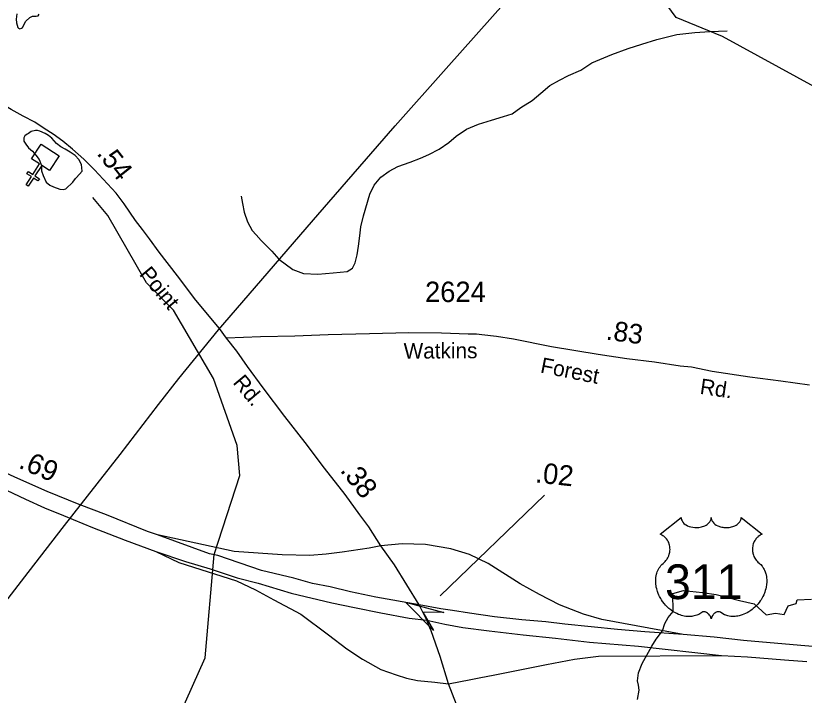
# Model space of a CAD drawing. Extents: x 1547597 to 1699558, y 810033 to 920809.
# Drawn here: x 1670972 to 1675799, y 834135 to 838294 of the extents above; entities that cross this region are included whole.
import ezdxf

# ---------------------------------------------------------------- set-up
doc = ezdxf.new("R2010")
doc.units = 0
for name, color, linetype in [('Exist Cultural Church CELL', 7, 'Continuous'), ('Exist Hydrographic Creek Single Shore', 7, 'Continuous'), ('Exist Hydrographic Misc Water Feature', 7, 'Continuous'), ('Exist Road Primary US Divided Attributed', 7, 'Continuous'), ('Exist Road Primary US Mileage Hundredths English Label', 7, 'Continuous'), ('Exist Road Primary US Ramp 1 Lane  Attributed', 7, 'Continuous'), ('Exist Road Primary US Shield CELL', 7, 'Continuous'), ('Exist Road Primary US Shield Number Label', 7, 'Continuous'), ('Exist Road Secondary Mileage Hundredths English Label', 7, 'Continuous'), ('Exist Road Secondary Structure Standard Bridge Attributed CELL', 7, 'Continuous'), ('Exist Road Secondary Type 51 Attributed', 7, 'Continuous'), ('Exist Road Secondary Type 51 Label', 7, 'Continuous'), ('Exist Road Secondary Type 51 Number Label', 7, 'Continuous'), ('Exist Utilities Electrical Transmission Line', 7, 'Continuous')]:
    doc.layers.add(name, color=color, linetype=linetype)

msp = doc.modelspace()

# ---------------------------------------------------------------- linework, layer by layer
at = {"layer": 'Exist Cultural Church CELL'}
msp.add_lwpolyline([(1671179.3, 837347.4), (1671131.4, 837378.2), (1671090, 837314.3), (1671116.9, 837296.9), (1671108.2, 837283.5), (1671081.3, 837300.9), (1671048.7, 837250.4), (1671035.2, 837259.2), (1671067.9, 837309.6), (1671041, 837327), (1671049.7, 837340.4), (1671076.6, 837323), (1671118, 837387), (1671069.6, 837418.4), (1671127.5, 837507.7), (1671237.1, 837436.8)], close=True, dxfattribs=at)
at = {"layer": 'Exist Hydrographic Creek Single Shore'}
msp.add_lwpolyline([(1677269.7, 836994), (1676399.6, 837454.9), (1675861.6, 837859.7), (1675298.6, 838166.6), (1675015.5, 838283.9), (1674958.6, 838360.6), (1674843.6, 838563.2), (1674530.6, 838874.8), (1674489.6, 838957.7), (1674491.5, 839184.1), (1674343.6, 839341.4), (1673614.5, 839799.4), (1673507.6, 839936.1), (1673492.5, 840044.8), (1673475.6, 840777.2), (1673419.5, 841004.8), (1673221.5, 841205.7), (1673166.6, 841499), (1672970.5, 841910), (1672608.5, 842321.2), (1672371.5, 842815.1), (1672149.5, 843101.8)], dxfattribs=at)
at = {"layer": 'Exist Hydrographic Misc Water Feature'}
for points in [[(1670979.8, 838306.8), (1670975.5, 838273.3), (1670977.6, 838251.1), (1670981.3, 838237.1), (1670985.4, 838223), (1670989.5, 838218.8), (1670997.4, 838215.4), (1671007.3, 838218.5), (1671013.4, 838223.3), (1671033.6, 838260.7), (1671057.9, 838283.1), (1671075.8, 838291), (1671097.9, 838292.2), (1671109.8, 838294.3), (1671115.6, 838303.3)], [(1672352.9, 837190.7), (1672360.6, 837144.7), (1672370.5, 837092.8), (1672390.1, 837032.4), (1672419.9, 836980.2), (1672443.6, 836952.6), (1672475.4, 836918.3), (1672539.4, 836853.8), (1672583, 836803.7), (1672668.8, 836741.3), (1672734.8, 836716.9), (1672820.7, 836711.9), (1672914.9, 836719.8), (1673000.9, 836728.8), (1673033.2, 836748.6), (1673049.3, 836781.1), (1673063.4, 836830.9), (1673069.7, 836884.9), (1673078.2, 836947.1), (1673084.4, 837002.8), (1673100.7, 837068.9), (1673139.5, 837202.7), (1673165.9, 837258), (1673208.2, 837306.3), (1673258.3, 837343.9), (1673310.5, 837371.6), (1673386.8, 837398.7), (1673450.9, 837422.9), (1673501, 837444.9), (1673565.3, 837478), (1673623.5, 837517.9), (1673667.9, 837557.1), (1673731.9, 837601), (1673806.2, 837630.6), (1673884.4, 837656.2), (1673958.8, 837677.6), (1674010.8, 837693.8), (1674065.2, 837732.9), (1674133.3, 837775), (1674187.5, 837820.7), (1674241.8, 837868), (1674300.2, 837899.7), (1674356.1, 837928), (1674432.4, 837961), (1674498.7, 838007.2), (1674621.2, 838058), (1674721.5, 838093.8), (1674805.6, 838120.8), (1674897.9, 838148.4), (1675019.9, 838179.6), (1675130.2, 838191.3), (1675222.2, 838198.5), (1675327, 838202.1)], [(1671345.1, 837304.8), (1671379.1, 837342.7), (1671375.2, 837383), (1671359.3, 837414.5), (1671335.5, 837438.8), (1671305.5, 837459.1), (1671275.5, 837476.9), (1671247.8, 837491.5), (1671221.7, 837513.3), (1671194, 837545.9), (1671172, 837561.9), (1671152, 837573.8), (1671120, 837588.4), (1671106, 837592.9), (1671092.3, 837592.3), (1671066.6, 837586.2), (1671050, 837574.3), (1671041.9, 837570.3), (1671028, 837559.1), (1671022, 837546.9), (1671021.7, 837526.4), (1671033.6, 837508.9), (1671049.5, 837486.5), (1671075.5, 837464.6), (1671095.2, 837440.4), (1671115.2, 837414.5), (1671129.2, 837378.2), (1671130.9, 837346.1), (1671140.7, 837316.4), (1671157.8, 837275), (1671180.4, 837258.2), (1671204.4, 837247.8), (1671242.5, 837233.1), (1671261.7, 837230.2), (1671278.3, 837235.7), (1671320.8, 837276.6), (1671338.7, 837297.6), (1671345.1, 837304.8)], [(1671513.5, 831179.5), (1671683.5, 831478), (1671786.6, 831735.3), (1671820.5, 831800.2), (1671843.6, 832426.7), (1671783.5, 833018.8), (1671797.5, 833560.1), (1671849.5, 833792.1), (1671909.5, 833932.1), (1671977.6, 834016), (1672131.6, 834364.2), (1672187.5, 834996.5), (1672343.5, 835479.2), (1672328.5, 835663.3), (1672182.5, 836073.3), (1671937.5, 836491.9), (1671772.5, 836659.3), (1671535.5, 837071.2), (1671444.5, 837181.4)], [(1674779.7, 834109.3), (1674788.4, 834164.9), (1674784.7, 834195.3), (1674779.2, 834223.3), (1674783.9, 834270.8), (1674806.7, 834328.6), (1674866, 834434.1), (1674892.8, 834477.8), (1674931.5, 834528.8), (1674946.1, 834574.4), (1674966.7, 834610.1), (1674997.2, 834648.1), (1674995.1, 834757.2), (1675059.5, 834776.4), (1675175.8, 834763.3), (1675259.3, 834750.8), (1675403.9, 834713.9), (1675493.8, 834694.1), (1675567.2, 834627.4), (1675623.4, 834637.6), (1675677.1, 834629.1), (1675701.6, 834682.4), (1675749.9, 834695.4), (1675757.1, 834718.7), (1675844.7, 834722.6)]]:
    msp.add_lwpolyline(points, dxfattribs=at)
at = {"layer": 'Exist Road Primary US Divided Attributed'}
for points in [[(1671840.5, 835117.3), (1671778.3, 835137.6), (1671528.6, 835238.7), (1671360.9, 835301.3), (1671165.2, 835382.2), (1670965.7, 835469), (1670798, 835547.9), (1670610.4, 835642.7), (1670426.8, 835739.5), (1670308.4, 835798.6), (1670201.3, 835866.5), (1670065.9, 835941.7)], [(1670063.3, 835833.7), (1670298.9, 835699.2), (1670370.9, 835663.9), (1670500.3, 835592.3), (1670616.8, 835532.1), (1670804.3, 835441.3), (1670874.3, 835408.1), (1671032.4, 835334.1), (1671148.1, 835281.8), (1671263.8, 835234.7), (1671442.9, 835161.9), (1671641.5, 835084.9), (1671829.1, 835014.2)], [(1673442.2, 834687.8), (1673177.3, 834734.3), (1673022.2, 834767.7), (1672897.9, 834797.3), (1672790, 834819.5), (1672675.1, 834852.1), (1672477, 834898.6), (1672209.5, 834989.8), (1672158.4, 835000.8), (1671840.5, 835117.3)], [(1671829.1, 835014.2), (1672011.9, 834952.4), (1672161.9, 834907.8), (1672327.2, 834853), (1672456.6, 834820.4), (1672658, 834759.6), (1672908.2, 834701.3), (1673045.3, 834671.7), (1673208.1, 834638.3), (1673380.4, 834605.7), (1673489.9, 834594.1)], [(1675059.1, 834505.5), (1674823.4, 834522.6), (1674657.2, 834536.3), (1674333.3, 834569.3), (1674218, 834583.1), (1674069.9, 834595.7), (1673904, 834614.5), (1673750.3, 834637.8), (1673646.2, 834653.5), (1673574.2, 834663.8), (1673442.2, 834687.8)], [(1673489.9, 834594.1), (1673598.9, 834568.9), (1673710.3, 834550), (1673870.5, 834528.2), (1674079.6, 834504.2), (1674277.4, 834484.2), (1674484, 834459.8), (1674785.7, 834435.2), (1675292.1, 834378.7)], [(1676001.7, 834421.5), (1675779.3, 834438.5), (1675427.5, 834470), (1675247.5, 834490.6), (1675059.1, 834505.5)], [(1675292.1, 834378.7), (1675451.5, 834370.1), (1675679.5, 834351.2), (1675815.7, 834340.1)]]:
    msp.add_lwpolyline(points, dxfattribs=at)
at = {"layer": 'Exist Road Primary US Ramp 1 Lane  Attributed'}
for points in [[(1673207.8, 835050.1), (1673136.2, 835035.2), (1672970.9, 835010.6), (1672872.2, 834998.2), (1672773.5, 834990.8), (1672603.2, 834993.3), (1672309.5, 835015.5), (1671840.5, 835117.3)], [(1675059.1, 834505.5), (1674560.5, 834597.7), (1674448.6, 834630.2), (1674300.9, 834688), (1674178.6, 834750.3), (1674060.8, 834817.3), (1673863.6, 834940.7), (1673750.8, 834995.6), (1673635.3, 835031.2), (1673481.4, 835057.5), (1673338.3, 835062.2), (1673207.8, 835050.1)], [(1671829.1, 835014.2), (1671970, 834948.1), (1672323.4, 834835), (1672439.4, 834780.7), (1672552.9, 834718.9), (1672718.2, 834630), (1672886, 834504.1), (1672999.5, 834417.7), (1673095.8, 834356), (1673206.8, 834291.8), (1673300.6, 834259.6), (1673364.8, 834239.9), (1673431.4, 834225.1), (1673537.5, 834215.2), (1673621, 834204.3)], [(1673621, 834204.3), (1673757.5, 834229.9), (1673819.8, 834243.8), (1673896, 834257.7), (1674057.6, 834290), (1674221.5, 834322.3), (1674392.3, 834354.7), (1674540.1, 834373.1), (1675292.1, 834378.7)]]:
    msp.add_lwpolyline(points, dxfattribs=at)
at = {"layer": 'Exist Road Primary US Shield CELL'}
msp.add_lwpolyline([(1675046, 835222.4), (1675046.4, 835217.1), (1675047.7, 835210.8), (1675048.6, 835207.5), (1675051.6, 835201.3), (1675056.5, 835193.9), (1675063.3, 835186.7), (1675070.9, 835180.4), (1675076.1, 835177.1), (1675084.9, 835172.4), (1675094.8, 835168.2), (1675105.9, 835165), (1675117.2, 835162.7), (1675129.6, 835161.3), (1675141.8, 835161.1), (1675155, 835162.1), (1675169.6, 835164.9), (1675176.4, 835166.7), (1675183.9, 835169.2), (1675190.9, 835172.1), (1675198.6, 835176.2), (1675204.7, 835180.2), (1675209.5, 835183.7), (1675216.4, 835190.2), (1675221.8, 835197), (1675224.1, 835200.8), (1675226.1, 835204.4), (1675228.8, 835212.2), (1675229.5, 835215.6), (1675230.1, 835222.7), (1675230.5, 835216.7), (1675231.1, 835213), (1675232.1, 835209.4), (1675233.6, 835205.5), (1675236.4, 835200), (1675239.4, 835195.5), (1675245.1, 835188.7), (1675248.7, 835185.4), (1675252, 835182.7), (1675260.7, 835176.7), (1675270.9, 835171.5), (1675275.9, 835169.3), (1675281.1, 835167.5), (1675287.6, 835165.5), (1675294.4, 835163.9), (1675301.1, 835162.8), (1675307.9, 835161.8), (1675314.9, 835161.3), (1675320.6, 835161.1), (1675327.6, 835161.2), (1675334, 835161.6), (1675340.6, 835162.3), (1675347.9, 835163.5), (1675353.8, 835164.8), (1675361.5, 835166.9), (1675368.5, 835169.4), (1675374.7, 835172.1), (1675382.6, 835176.2), (1675389.1, 835180.3), (1675393.8, 835184.1), (1675399.4, 835189.2), (1675404.7, 835195.4), (1675407.8, 835199.9), (1675410, 835204.5), (1675412.1, 835209.4), (1675413.4, 835214.5), (1675414, 835219), (1675414.1, 835222.8), (1675542.7, 835120.4), (1675539.6, 835119.2), (1675532.7, 835115.8), (1675527.1, 835112.6), (1675518.3, 835106.3), (1675514.5, 835102.9), (1675510.7, 835099.3), (1675507.2, 835095.5), (1675504.1, 835092), (1675500.4, 835086.8), (1675497, 835081.6), (1675493.8, 835075.9), (1675491.4, 835071), (1675487.4, 835060.7), (1675485.5, 835054.1), (1675484.3, 835048.6), (1675482.8, 835037.1), (1675482.4, 835031.6), (1675482.4, 835026.2), (1675482.7, 835020.5), (1675483.3, 835015.1), (1675484.2, 835009.4), (1675485.2, 835004.4), (1675486.8, 834998.2), (1675489, 834991.1), (1675491.8, 834984.1), (1675497.7, 834973), (1675505.3, 834961.6), (1675510.7, 834955.2), (1675516, 834949.7), (1675523.9, 834943), (1675528.2, 834939.2), (1675533.2, 834934.3), (1675541.2, 834924.9), (1675544.5, 834920.5), (1675547.8, 834915.6), (1675550.8, 834910.5), (1675553.8, 834905), (1675556.3, 834900.2), (1675560.8, 834889.2), (1675564.1, 834878.5), (1675565.6, 834872.9), (1675568, 834860.3), (1675568.9, 834854), (1675569.9, 834841.7), (1675569.9, 834826.8), (1675568.8, 834812.7), (1675566.2, 834796.2), (1675563.9, 834786.3), (1675560.6, 834774.9), (1675557.3, 834764.9), (1675551.4, 834750.2), (1675546.2, 834739.6), (1675539.5, 834727.2), (1675534.8, 834719.6), (1675529.4, 834711.6), (1675522.7, 834702.3), (1675514.8, 834692.4), (1675505.3, 834682), (1675497.6, 834674.3), (1675487.6, 834665.4), (1675481.5, 834660.4), (1675472.9, 834653.8), (1675461, 834645.9), (1675449.3, 834639.2), (1675439.4, 834634.1), (1675430.6, 834630.3), (1675419.2, 834625.9), (1675400.2, 834620.7), (1675393.3, 834619.2), (1675385.1, 834618), (1675377.4, 834617.3), (1675369.9, 834616.8), (1675359.9, 834616.8), (1675350, 834617.6), (1675340.6, 834618.9), (1675330.8, 834621), (1675320.5, 834624), (1675311.2, 834627.7), (1675301.8, 834632.3), (1675285.9, 834642.3), (1675281.3, 834644.8), (1675278.7, 834645.5), (1675272.5, 834645.8), (1675266.8, 834644.5), (1675260.8, 834642.2), (1675257.3, 834640.3), (1675252.5, 834637.2), (1675248.9, 834634.3), (1675244.5, 834630.1), (1675241.4, 834626.6), (1675239.1, 834623.9), (1675234.6, 834616.8), (1675233, 834613.5), (1675231.4, 834609.1), (1675229.9, 834602.8), (1675227.9, 834610.8), (1675225.5, 834616.1), (1675222.8, 834620.7), (1675219.9, 834624.7), (1675215.5, 834629.9), (1675211.4, 834633.8), (1675206.6, 834637.7), (1675201.4, 834640.8), (1675197.3, 834643), (1675193.5, 834644.4), (1675188.8, 834645.5), (1675185.1, 834645.8), (1675181.9, 834645.8), (1675177.7, 834644.8), (1675171.8, 834640.6), (1675166.3, 834636.8), (1675160.3, 834633.1), (1675153.2, 834629.3), (1675148, 834626.8), (1675141.7, 834624.4), (1675134.4, 834622), (1675126.5, 834619.9), (1675118.4, 834618.3), (1675111.3, 834617.2), (1675103.6, 834616.5), (1675096.7, 834616.3), (1675089.5, 834616.4), (1675082.7, 834616.9), (1675074.9, 834617.6), (1675065.2, 834619), (1675057.1, 834620.8), (1675048.6, 834623.1), (1675039.9, 834625.9), (1675030.5, 834629.4), (1675018.8, 834634.5), (1675010.7, 834638.7), (1674997.9, 834646.1), (1674982.8, 834656.5), (1674971.5, 834665.7), (1674963.2, 834673.2), (1674950.9, 834685.7), (1674943.8, 834693.8), (1674932.5, 834708.4), (1674925.3, 834718.9), (1674920.6, 834726.7), (1674913.8, 834739.2), (1674910, 834747), (1674905.1, 834758.4), (1674901.3, 834768.8), (1674898.1, 834778.7), (1674896.4, 834785), (1674894, 834796), (1674892.5, 834803.8), (1674891.1, 834814.5), (1674890.3, 834825.9), (1674890.1, 834836.3), (1674890.4, 834844.9), (1674891.4, 834855), (1674893.1, 834865.7), (1674895.1, 834874.9), (1674897, 834881.6), (1674899.7, 834889.6), (1674903.3, 834898.5), (1674907.6, 834907), (1674911.6, 834914.1), (1674916.7, 834921.7), (1674921.7, 834928.1), (1674928.3, 834935.3), (1674935.2, 834941.8), (1674941.4, 834946.9), (1674948.9, 834954.2), (1674952.7, 834958.6), (1674957.4, 834964.8), (1674961.1, 834970.5), (1674964.1, 834975.5), (1674968, 834983.1), (1674970.4, 834988.7), (1674973.3, 834997.4), (1674974.8, 835003.4), (1674976.3, 835011.3), (1674977.3, 835018.6), (1674977.7, 835027.8), (1674977.5, 835035.4), (1674976.5, 835044.3), (1674974.8, 835052.8), (1674972.8, 835060.3), (1674969.6, 835068.8), (1674966.7, 835075), (1674961.7, 835083.5), (1674956.3, 835091.3), (1674950.6, 835097.7), (1674944.9, 835103.4), (1674939.4, 835107.6), (1674934.2, 835111.3), (1674927.7, 835115.3), (1674921.4, 835118.4), (1674917.4, 835120)], close=True, dxfattribs=at)
at = {"layer": 'Exist Road Secondary Mileage Hundredths English Label'}
msp.add_line((1673569.9, 834744), (1674209, 835359.5), dxfattribs=at)
at = {"layer": 'Exist Road Secondary Structure Standard Bridge Attributed CELL'}
msp.add_lwpolyline([(1673530.3, 834531), (1673358.2, 834703.8), (1673593.6, 834640.2), (1673463.7, 834642.6)], close=True, dxfattribs=at)
at = {"layer": 'Exist Road Secondary Type 51 Attributed'}
for points in [[(1672263.5, 836320), (1672219.8, 836380.6), (1672075.5, 836552.6), (1671963.4, 836701.6), (1671851.1, 836847.5), (1671792.1, 836929.5), (1671748.2, 836986.7), (1671706.3, 837042), (1671635.8, 837143), (1671586.3, 837207.9), (1671454.8, 837350.9), (1671388.1, 837415.7), (1671319.5, 837478.6), (1671260.4, 837526.3), (1671201.4, 837570.1), (1671146.1, 837604.5), (1671088.9, 837642.6), (1671018.2, 837679.7), (1670944.6, 837720.7), (1670785.7, 837814.2), (1670601.2, 837914.7), (1670402.6, 838022.2), (1670172.1, 838139.2)], [(1675832.7, 836032.7), (1675655.9, 836056.8), (1675467.1, 836082.3), (1675235.6, 836116.7), (1675108.7, 836142.5), (1675040.6, 836148.8), (1674882.1, 836174.2), (1674714.2, 836193.2), (1674538.3, 836220.2), (1674251.7, 836267.6), (1674018.9, 836315.5), (1673916, 836330.4), (1673824.7, 836341), (1673792.8, 836344.2), (1673742.9, 836345.2), (1673579.3, 836350.4), (1673379.3, 836352.4), (1673139, 836347.3), (1672884.5, 836340.1), (1672680.8, 836333.4), (1672470.2, 836328.8), (1672263.5, 836320)], [(1673207.8, 835050.1), (1673133.8, 835166.1), (1673079.7, 835238.6), (1672990, 835363.8), (1672862.5, 835524.4), (1672744.5, 835682.7), (1672619.3, 835840.9), (1672487.1, 836015.7), (1672390.7, 836147.3), (1672325.2, 836241.7), (1672263.5, 836320)], [(1673442.2, 834687.8), (1673367.2, 834810.3), (1673290.7, 834933.8), (1673207.8, 835050.1)], [(1673489.9, 834594.1), (1673463.7, 834642.6), (1673442.2, 834687.8)], [(1673621, 834204.3), (1673570.9, 834370.9), (1673515.6, 834528.1), (1673508.3, 834546.9), (1673489.9, 834594.1)], [(1675322.3, 831406.1), (1675172.1, 831600.6), (1675094.1, 831708.2), (1675041, 831773), (1674918.5, 831937.8), (1674817, 832080.9), (1674664.9, 832286.2), (1674588.8, 832392.3), (1674496.6, 832512.3), (1674438.9, 832593), (1674385.9, 832650.7), (1674242.9, 832865.3), (1674141.5, 832987.5), (1674083.4, 833074.7), (1674032.7, 833160.1), (1673977.3, 833261.6), (1673924.3, 833383.9), (1673875.9, 833524.6), (1673802.1, 833720.7), (1673749.1, 833854.5), (1673698.4, 833990.6), (1673670.8, 834077.4), (1673621, 834204.3)]]:
    msp.add_lwpolyline(points, dxfattribs=at)
at = {"layer": 'Exist Utilities Electrical Transmission Line'}
msp.add_lwpolyline([(1670795.2, 834560), (1671048.9, 834885.5), (1671270.1, 835173.1), (1671610.9, 835609.4), (1671846.5, 835915), (1671970.1, 836073.6), (1672213.5, 836371), (1672821.3, 837074.7), (1673295.5, 837619.8), (1673607.6, 837972.4), (1673974.2, 838384.6)], dxfattribs=at)

# ---------------------------------------------------------------- texts
at = {"layer": 'Exist Road Primary US Mileage Hundredths English Label'}
msp.add_text('.69', height=125, rotation=336.4874, dxfattribs=at).set_placement((1670984, 835529.2))
at = {"layer": 'Exist Road Primary US Shield Number Label'}
msp.add_text('311', height=212.5, dxfattribs=at).set_placement((1674947.2, 834723.1))
at = {"layer": 'Exist Road Secondary Mileage Hundredths English Label'}
for s, height, rotation, p in [('.54', 120, 308.2944, (1671464.4, 837450.1)), ('.83', 120, 352.2827, (1674582.2, 836312.6)), ('.38', 125, 308.4365, (1672953.8, 835509.8)), ('.02', 125, 353.8851, (1674149, 835437.9))]:
    msp.add_text(s, height=height, rotation=rotation, dxfattribs=at).set_placement(p)
at = {"layer": 'Exist Road Secondary Type 51 Label'}
for s, rotation, p in [('Point', 309.7196, (1671724.3, 836710)), ('Watkins', 0.3487, (1673347.2, 836195)), ('Forest', 348.708, (1674179.5, 836110.7)), ('Rd.', 309.847, (1672297.4, 836047.2)), ('Rd.', 351.547, (1675156.9, 835980.5))]:
    msp.add_text(s, height=95, rotation=rotation, dxfattribs=at).set_placement(p)
at = {"layer": 'Exist Road Secondary Type 51 Number Label'}
msp.add_text('2624', height=125, dxfattribs=at).set_placement((1673477.9, 836541.8))

doc.saveas('drawing.dxf')
